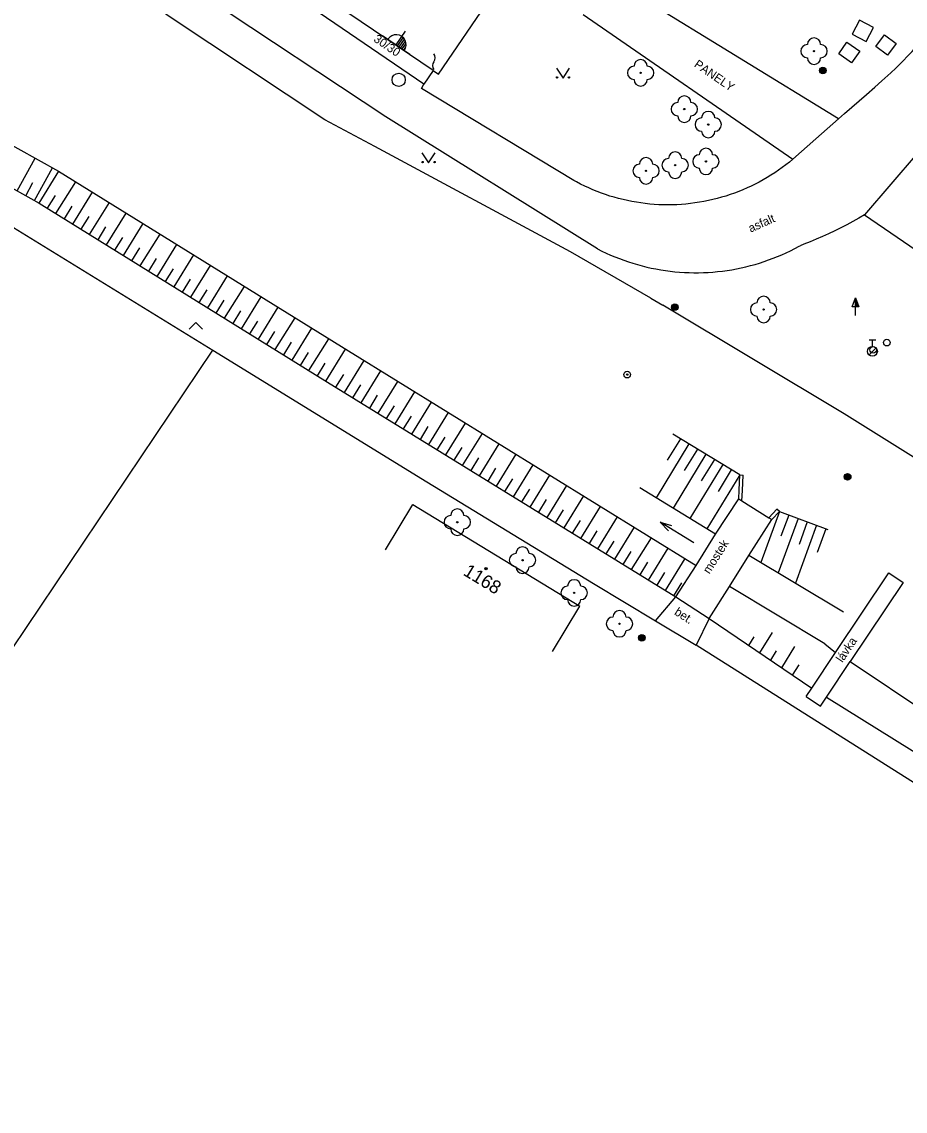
# Model space of a CAD drawing. Extents: x -539515 to -538098, y -1182060 to -1180157.
# Drawn here: x -538577.6 to -538510.9, y -1181778.3 to -1181696 of the extents above; entities that cross this region are included whole.
import ezdxf

# ---------------------------------------------------------------- set-up
doc = ezdxf.new("R2010")
doc.units = 0
for name, color, linetype in [('Vrstva 1', 7, 'Continuous'), ('Vrstva 11', 7, 'Continuous'), ('Vrstva 13', 7, 'Continuous'), ('Vrstva 22', 7, 'Continuous'), ('Vrstva 24', 7, 'Continuous'), ('Vrstva 25', 7, 'Continuous'), ('Vrstva 27', 7, 'Continuous'), ('Vrstva 28', 7, 'Continuous'), ('Vrstva 29', 7, 'Continuous'), ('Vrstva 36', 7, 'Continuous'), ('Vrstva 37', 7, 'Continuous'), ('Vrstva 39', 7, 'Continuous'), ('Vrstva 40', 7, 'Continuous'), ('Vrstva 45', 7, 'Continuous'), ('Vrstva 47', 7, 'Continuous'), ('Vrstva 68', 7, 'Continuous'), ('Vrstva 88', 7, 'Continuous')]:
    doc.layers.add(name, color=color, linetype=linetype)

msp = doc.modelspace()

# ---------------------------------------------------------------- linework, layer by layer
at = {"layer": 'Vrstva 1'}
for p, q in [((-538546.15, -1181699.97), (-538533.849, -1181681.889)), ((-538546.563, -1181699.69), (-538559.58, -1181690.88)), ((-538546.563, -1181699.69), (-538546.15, -1181699.97)), ((-538550.17, -1181735.905), (-538548.09, -1181732.488)), ((-538548.09, -1181732.488), (-538535.481, -1181740.164)), ((-538537.561, -1181743.581), (-538535.481, -1181740.164))]:
    msp.add_line(p, q, dxfattribs=at)
at = {"layer": 'Vrstva 11'}
msp.add_line((-538530.11, -1181716.9), (-538529.22, -1181717.43), dxfattribs=at)
at = {"layer": 'Vrstva 13'}
for p, q in [((-538515.94, -1181703.34), (-538533.69, -1181692.45)), ((-538535.23, -1181695.47), (-538519.39, -1181706.39)), ((-538546.563, -1181699.69), (-538547.26, -1181700.72)), ((-538513.97, -1181710.6), (-538501.37, -1181719.24)), ((-538516.159, -1181743.662), (-538512.14, -1181737.657)), ((-538512.14, -1181737.657), (-538511.06, -1181738.38)), ((-538511.06, -1181738.38), (-538515.051, -1181744.345)), ((-538529.76, -1181741.27), (-538528.23, -1181739.46)), ((-538528.23, -1181739.46), (-538525.71, -1181741.09)), ((-538525.71, -1181741.09), (-538526.69, -1181743.11))]:
    msp.add_line(p, q, dxfattribs=at)
for points in [[(-538513.85, -1181697.51), (-538513.288, -1181696.446), (-538514.349, -1181695.885), (-538514.912, -1181696.949), (-538513.85, -1181697.51)], [(-538512.47, -1181697), (-538511.59, -1181697.648), (-538512.24, -1181698.53), (-538513.12, -1181697.882), (-538512.47, -1181697)], [(-538515.31, -1181697.55), (-538514.343, -1181698.222), (-538514.96, -1181699.11), (-538515.927, -1181698.438), (-538515.31, -1181697.55)], [(-538518.39, -1181746.997), (-538517.965, -1181746.362), (-538516.159, -1181743.662)], [(-538518.39, -1181746.997), (-538517.31, -1181747.72), (-538516.86, -1181747.048), (-538515.051, -1181744.345)]]:
    msp.add_lwpolyline(points, dxfattribs=at)
at = {"layer": 'Vrstva 22'}
for centre in [(-538517.79, -1181698.23), (-538530.89, -1181699.87), (-538527.59, -1181702.61), (-538525.78, -1181703.78), (-538525.957, -1181706.56), (-538530.48, -1181707.27), (-538528.28, -1181706.84), (-538521.6, -1181717.75), (-538544.741, -1181733.821), (-538539.811, -1181736.691), (-538535.911, -1181739.161), (-538532.485, -1181741.491)]:
    msp.add_circle(centre, 0.05, dxfattribs=at)
for centre, start, end in [((-538517.79, -1181697.73), 0, 180), ((-538518.29, -1181698.23), 90, 270), ((-538517.29, -1181698.23), 270, 90), ((-538530.89, -1181699.37), 0, 180), ((-538517.79, -1181698.73), 180, 0), ((-538531.39, -1181699.87), 90, 270), ((-538530.39, -1181699.87), 270, 90), ((-538530.89, -1181700.37), 180, 0), ((-538527.59, -1181702.11), 0, 180), ((-538528.09, -1181702.61), 90, 270), ((-538527.09, -1181702.61), 270, 90), ((-538527.59, -1181703.11), 180, 0), ((-538525.78, -1181703.28), 0, 180), ((-538526.28, -1181703.78), 90, 270), ((-538525.28, -1181703.78), 270, 90), ((-538525.78, -1181704.28), 180, 0), ((-538525.957, -1181706.06), 0, 180), ((-538530.48, -1181706.77), 0, 180), ((-538528.78, -1181706.84), 90, 270), ((-538528.28, -1181706.34), 0, 180), ((-538527.78, -1181706.84), 270, 90), ((-538526.457, -1181706.56), 90, 270), ((-538525.457, -1181706.56), 270, 90), ((-538530.98, -1181707.27), 90, 270), ((-538529.98, -1181707.27), 270, 90), ((-538528.28, -1181707.34), 180, 0), ((-538525.957, -1181707.06), 180, 0), ((-538530.48, -1181707.77), 180, 0), ((-538522.1, -1181717.75), 90, 270), ((-538521.6, -1181717.25), 0, 180), ((-538521.1, -1181717.75), 270, 90), ((-538521.6, -1181718.25), 180, 0), ((-538544.741, -1181733.321), 0, 180), ((-538545.241, -1181733.821), 90, 270), ((-538544.241, -1181733.821), 270, 90), ((-538544.741, -1181734.321), 180, 0), ((-538540.311, -1181736.691), 90, 270), ((-538539.811, -1181736.191), 0, 180), ((-538539.311, -1181736.691), 270, 90), ((-538539.811, -1181737.191), 180, 0), ((-538536.411, -1181739.161), 90, 270), ((-538535.911, -1181738.661), 0, 180), ((-538535.411, -1181739.161), 270, 90), ((-538535.911, -1181739.661), 180, 0), ((-538532.985, -1181741.491), 90, 270), ((-538532.485, -1181740.991), 0, 180), ((-538531.985, -1181741.491), 270, 90), ((-538532.485, -1181741.991), 180, 0)]:
    msp.add_arc(centre, 0.5, start, end, dxfattribs=at)
at = {"layer": 'Vrstva 24'}
for centre, start, end in [((-538546.116, -1181699.324), 143.1301, 216.8699), ((-538546.916, -1181698.724), 323.1301, 36.8699)]:
    msp.add_arc(centre, 0.5, start, end, dxfattribs=at)
at = {"layer": 'Vrstva 25'}
for p, q in [((-538514.912, -1181717.548), (-538514.66, -1181716.874)), ((-538514.66, -1181717.548), (-538514.912, -1181717.548)), ((-538514.66, -1181718.2), (-538514.66, -1181717.55))]:
    msp.add_line(p, q, dxfattribs=at)
for points in [[(-538514.41, -1181717.55), (-538514.66, -1181717.55), (-538514.66, -1181716.874), (-538514.66, -1181716.874)], [(-538514.467, -1181717.51), (-538514.62, -1181717.51), (-538514.62, -1181717.097)], [(-538514.525, -1181717.47), (-538514.58, -1181717.47), (-538514.58, -1181717.321)]]:
    msp.add_lwpolyline(points, close=True, dxfattribs=at)
for centre, radius in [((-538517.13, -1181699.7), 0.25), ((-538517.13, -1181699.7), 0.2), ((-538517.13, -1181699.7), 0.15), ((-538517.13, -1181699.7), 0.1), ((-538517.13, -1181699.7), 0.05), ((-538528.3, -1181717.57), 0.25), ((-538528.3, -1181717.57), 0.2), ((-538528.3, -1181717.57), 0.15), ((-538528.3, -1181717.57), 0.1), ((-538528.3, -1181717.57), 0.05), ((-538531.9, -1181722.67), 0.25), ((-538531.9, -1181722.67), 0.05), ((-538515.253, -1181730.394), 0.25), ((-538515.253, -1181730.394), 0.2), ((-538515.253, -1181730.394), 0.15), ((-538515.253, -1181730.394), 0.1), ((-538515.253, -1181730.394), 0.05), ((-538530.807, -1181742.547), 0.25), ((-538530.807, -1181742.547), 0.2), ((-538530.807, -1181742.547), 0.15), ((-538530.807, -1181742.547), 0.1), ((-538530.807, -1181742.547), 0.05)]:
    msp.add_circle(centre, radius, dxfattribs=at)
at = {"layer": 'Vrstva 27'}
for p, q in [((-538578.001, -1181708.788), (-538576.627, -1181706.311)), ((-538576.69, -1181709.516), (-538575.315, -1181707.039)), ((-538576.34, -1181709.71), (-538574.845, -1181707.301)), ((-538577.346, -1181709.152), (-538576.796, -1181708.161)), ((-538575.065, -1181710.501), (-538573.57, -1181708.092)), ((-538573.791, -1181711.292), (-538572.296, -1181708.882)), ((-538575.703, -1181710.105), (-538575.105, -1181709.142)), ((-538572.516, -1181712.083), (-538571.021, -1181709.673)), ((-538574.428, -1181710.896), (-538573.83, -1181709.933)), ((-538571.242, -1181712.873), (-538569.747, -1181710.464)), ((-538573.154, -1181711.687), (-538572.556, -1181710.723)), ((-538569.967, -1181713.664), (-538568.472, -1181711.255)), ((-538571.879, -1181712.478), (-538571.281, -1181711.514)), ((-538570.604, -1181713.269), (-538570.006, -1181712.305)), ((-538568.692, -1181714.455), (-538567.197, -1181712.046)), ((-538569.33, -1181714.06), (-538568.732, -1181713.096)), ((-538567.418, -1181715.246), (-538565.923, -1181712.836)), ((-538568.055, -1181714.85), (-538567.457, -1181713.887)), ((-538566.143, -1181716.037), (-538564.648, -1181713.628)), ((-538566.781, -1181715.641), (-538566.183, -1181714.678)), ((-538564.869, -1181716.828), (-538563.374, -1181714.418)), ((-538565.506, -1181716.432), (-538564.908, -1181715.468)), ((-538563.594, -1181717.618), (-538562.099, -1181715.209)), ((-538564.231, -1181717.223), (-538563.633, -1181716.259)), ((-538562.32, -1181718.409), (-538560.825, -1181716)), ((-538562.957, -1181718.014), (-538562.359, -1181717.05)), ((-538561.045, -1181719.2), (-538559.55, -1181716.791)), ((-538561.682, -1181718.805), (-538561.084, -1181717.841)), ((-538559.77, -1181719.991), (-538558.275, -1181717.582)), ((-538560.408, -1181719.596), (-538559.81, -1181718.632)), ((-538558.496, -1181720.782), (-538557.001, -1181718.372)), ((-538559.133, -1181720.386), (-538558.535, -1181719.423)), ((-538557.221, -1181721.573), (-538555.726, -1181719.163)), ((-538557.858, -1181721.177), (-538557.26, -1181720.213)), ((-538555.947, -1181722.363), (-538554.452, -1181719.954)), ((-538556.584, -1181721.968), (-538555.986, -1181721.004)), ((-538554.672, -1181723.154), (-538553.177, -1181720.745)), ((-538555.309, -1181722.759), (-538554.711, -1181721.795)), ((-538553.273, -1181724.017), (-538551.785, -1181721.604)), ((-538553.912, -1181723.624), (-538553.316, -1181722.658)), ((-538551.996, -1181724.805), (-538550.508, -1181722.391)), ((-538552.635, -1181724.411), (-538552.04, -1181723.446)), ((-538550.72, -1181725.592), (-538549.232, -1181723.178)), ((-538551.358, -1181725.198), (-538550.763, -1181724.233)), ((-538549.443, -1181726.379), (-538547.955, -1181723.966)), ((-538550.081, -1181725.986), (-538549.486, -1181725.02)), ((-538548.166, -1181727.167), (-538546.678, -1181724.753)), ((-538548.805, -1181726.773), (-538548.209, -1181725.808)), ((-538546.889, -1181727.954), (-538545.401, -1181725.541)), ((-538547.528, -1181727.56), (-538546.933, -1181726.595)), ((-538545.613, -1181728.741), (-538544.125, -1181726.328)), ((-538544.336, -1181729.528), (-538542.848, -1181727.115)), ((-538546.251, -1181728.348), (-538545.656, -1181727.382)), ((-538543.059, -1181730.316), (-538541.571, -1181727.902)), ((-538527.241, -1181727.905), (-538529.725, -1181731.974)), ((-538527.881, -1181727.514), (-538528.875, -1181729.141)), ((-538544.974, -1181729.135), (-538544.379, -1181728.17)), ((-538541.782, -1181731.103), (-538540.294, -1181728.69)), ((-538525.96, -1181728.686), (-538528.445, -1181732.756)), ((-538526.6, -1181728.296), (-538527.594, -1181729.923)), ((-538543.697, -1181729.922), (-538543.102, -1181728.957)), ((-538540.506, -1181731.89), (-538539.017, -1181729.477)), ((-538524.68, -1181729.468), (-538527.165, -1181733.537)), ((-538525.32, -1181729.077), (-538526.314, -1181730.705)), ((-538542.421, -1181730.709), (-538541.826, -1181729.744)), ((-538539.229, -1181732.678), (-538537.741, -1181730.264)), ((-538523.4, -1181730.25), (-538525.885, -1181734.319)), ((-538524.04, -1181729.859), (-538525.034, -1181731.487)), ((-538541.144, -1181731.497), (-538540.549, -1181730.531)), ((-538537.952, -1181733.465), (-538536.464, -1181731.052)), ((-538539.867, -1181732.284), (-538539.272, -1181731.319)), ((-538536.675, -1181734.252), (-538535.187, -1181731.839)), ((-538538.59, -1181733.071), (-538537.995, -1181732.106)), ((-538537.314, -1181733.859), (-538536.719, -1181732.893)), ((-538535.398, -1181735.04), (-538533.91, -1181732.626)), ((-538536.037, -1181734.646), (-538535.442, -1181733.681)), ((-538534.122, -1181735.827), (-538532.634, -1181733.414)), ((-538520.41, -1181733.02), (-538521.818, -1181736.866)), ((-538519.001, -1181733.536), (-538520.508, -1181737.651)), ((-538519.706, -1181733.278), (-538520.289, -1181734.87)), ((-538534.76, -1181735.433), (-538534.165, -1181734.468)), ((-538532.845, -1181736.614), (-538531.357, -1181734.201)), ((-538517.593, -1181734.051), (-538519.198, -1181738.436)), ((-538518.297, -1181733.794), (-538518.919, -1181735.494)), ((-538516.889, -1181734.309), (-538517.55, -1181736.117)), ((-538533.483, -1181736.221), (-538532.888, -1181735.255)), ((-538531.568, -1181737.402), (-538530.08, -1181734.989)), ((-538532.207, -1181737.008), (-538531.611, -1181736.043)), ((-538530.291, -1181738.189), (-538528.803, -1181735.776)), ((-538530.93, -1181737.795), (-538530.335, -1181736.83)), ((-538529.015, -1181738.976), (-538527.527, -1181736.563)), ((-538529.653, -1181738.583), (-538529.058, -1181737.617)), ((-538528.376, -1181739.37), (-538527.781, -1181738.405)), ((-538522.715, -1181743.129), (-538522.316, -1181742.486)), ((-538521.888, -1181743.692), (-538520.939, -1181742.163)), ((-538521.06, -1181744.255), (-538520.617, -1181743.54)), ((-538520.233, -1181744.818), (-538519.24, -1181743.218)), ((-538519.406, -1181745.381), (-538518.917, -1181744.595))]:
    msp.add_line(p, q, dxfattribs=at)
msp.add_circle((-538549.17, -1181700.4), 0.5, dxfattribs=at)
at = {"layer": 'Vrstva 28'}
for p, q in [((-538513.63, -1181720.035), (-538513.13, -1181720.035)), ((-538513.38, -1181720.535), (-538513.38, -1181720.035)), ((-538513.638, -1181721.182), (-538513.108, -1181720.652))]:
    msp.add_line(p, q, dxfattribs=at)
for centre, radius in [((-538513.38, -1181720.91), 0.375), ((-538513.32, -1181720.79), 0.25), ((-538512.29, -1181720.252), 0.25)]:
    msp.add_circle(centre, radius, dxfattribs=at)
at = {"layer": 'Vrstva 29'}
for p, q in [((-538609.426, -1181688.107), (-538574.866, -1181707.288)), ((-538610.79, -1181690.59), (-538576.34, -1181709.71)), ((-538574.866, -1181707.288), (-538552.972, -1181720.872)), ((-538576.34, -1181709.71), (-538554.55, -1181723.23)), ((-538552.972, -1181720.872), (-538526.69, -1181737.08)), ((-538554.55, -1181723.23), (-538528.23, -1181739.46)), ((-538523.4, -1181730.25), (-538528.46, -1181727.16)), ((-538525.23, -1181734.72), (-538530.945, -1181731.229)), ((-538520.41, -1181733.02), (-538516.75, -1181734.36)), ((-538515.573, -1181740.609), (-538522.705, -1181736.334)), ((-538516.967, -1181743.005), (-538524.186, -1181738.679)), ((-538525.71, -1181741.09), (-538517.965, -1181746.362)), ((-538516.967, -1181743.005), (-538516.159, -1181743.662)), ((-538515.051, -1181744.345), (-538491.43, -1181760.23)), ((-538516.86, -1181747.048), (-538505, -1181754.41))]:
    msp.add_line(p, q, dxfattribs=at)
at = {"layer": 'Vrstva 36'}
for points in [[(-538537.252, -1181699.511), (-538536.752, -1181700.261), (-538536.252, -1181699.511)], [(-538547.408, -1181705.905), (-538546.908, -1181706.655), (-538546.408, -1181705.905)], [(-538565.001, -1181719.228), (-538564.501, -1181718.728), (-538564.001, -1181719.228)]]:
    msp.add_lwpolyline(points, dxfattribs=at)
for centre in [(-538537.202, -1181700.211), (-538536.303, -1181700.211), (-538547.358, -1181706.605), (-538546.459, -1181706.605)]:
    msp.add_circle(centre, 0.05, dxfattribs=at)
at = {"layer": 'Vrstva 37'}
for p, q in [((-538550.391, -1181697.038), (-538548.331, -1181698.456)), ((-538549.361, -1181697.747), (-538548.648, -1181696.711)), ((-538549.246, -1181697.826), (-538548.823, -1181697.213)), ((-538549.13, -1181697.906), (-538548.731, -1181697.326)), ((-538549.015, -1181697.985), (-538548.658, -1181697.466)), ((-538548.9, -1181698.064), (-538548.612, -1181697.647)), ((-538548.784, -1181698.144), (-538548.627, -1181697.915))]:
    msp.add_line(p, q, dxfattribs=at)
msp.add_arc((-538549.356, -1181697.74), 0.75, 324.84729, 146.09334, dxfattribs=at)
at = {"layer": 'Vrstva 39'}
for radius in [0.09, 0.0398]:
    msp.add_circle((-538542.563, -1181737.32), radius, dxfattribs=at)
at = {"layer": 'Vrstva 45'}
msp.add_line((-538526.864, -1181735.377), (-538529.424, -1181733.813), dxfattribs=at)
msp.add_lwpolyline([(-538528.796, -1181734.466), (-538529.424, -1181733.813), (-538528.557, -1181734.073)], dxfattribs=at)
at = {"layer": 'Vrstva 68'}
for p, q in [((-538550.97, -1181705.43), (-538554.74, -1181703.41)), ((-538579.26, -1181710.96), (-538563.2, -1181720.81)), ((-538601.945, -1181778.321), (-538563.2, -1181720.81)), ((-538563.2, -1181720.81), (-538547.05, -1181730.78)), ((-538547.05, -1181730.78), (-538534.45, -1181738.45)), ((-538534.45, -1181738.45), (-538529.76, -1181741.27)), ((-538529.76, -1181741.27), (-538526.69, -1181743.11)), ((-538486.86, -1181768.3), (-538526.69, -1181743.11))]:
    msp.add_line(p, q, dxfattribs=at)
for points in [[(-538554.74, -1181703.41), (-538566.35, -1181695.71), (-538577.11, -1181688.27)], [(-538530.11, -1181716.9), (-538536.2, -1181713.39), (-538550.97, -1181705.43)], [(-538509.48, -1181729.42), (-538515.51, -1181725.62), (-538529.22, -1181717.43)]]:
    msp.add_lwpolyline(points, dxfattribs=at)
at = {"layer": 'Vrstva 88'}
for p, q in [((-538550.13, -1181703.2), (-538568.39, -1181691.09)), ((-538547.26, -1181700.72), (-538560.16, -1181691.89)), ((-538547.45, -1181701.06), (-538547.26, -1181700.72)), ((-538535.94, -1181708), (-538547.45, -1181701.06)), ((-538534.14, -1181713.17), (-538550.13, -1181703.2)), ((-538509.99, -1181705.96), (-538513.97, -1181710.6)), ((-538523.45, -1181731.4), (-538523.4, -1181730.25)), ((-538523.4, -1181730.25), (-538523.15, -1181730.26)), ((-538523.2, -1181731.413), (-538523.15, -1181730.26)), ((-538525.23, -1181734.72), (-538523.484, -1181732.045)), ((-538523.484, -1181732.045), (-538523.45, -1181731.4)), ((-538523.241, -1181732.198), (-538523.2, -1181731.413)), ((-538521.206, -1181733.484), (-538520.589, -1181732.846)), ((-538520.41, -1181733.02), (-538520.589, -1181732.846)), ((-538520.99, -1181733.62), (-538520.41, -1181733.02)), ((-538526.69, -1181737.08), (-538525.23, -1181734.72)), ((-538528.23, -1181739.46), (-538526.69, -1181737.08))]:
    msp.add_line(p, q, dxfattribs=at)
for points in [[(-538511.996, -1181699.865), (-538511.62, -1181699.508), (-538511.295, -1181699.19), (-538511.015, -1181698.909), (-538510.773, -1181698.66), (-538510.563, -1181698.44), (-538510.382, -1181698.245), (-538510.226, -1181698.073), (-538509.956, -1181697.768), (-538509.757, -1181697.535), (-538509.61, -1181697.359), (-538509.393, -1181697.092), (-538509.18, -1181696.82), (-538508.932, -1181696.493), (-538508.703, -1181696.184), (-538508.491, -1181695.892), (-538508.295, -1181695.618), (-538507.933, -1181695.1), (-538507.621, -1181694.643), (-538507.351, -1181694.242), (-538506.885, -1181693.536)], [(-538519.39, -1181706.39), (-538517.665, -1181704.865), (-538515.94, -1181703.34), (-538515.499, -1181702.952), (-538513.83, -1181701.508), (-538513.207, -1181700.963), (-538512.666, -1181700.481), (-538512.432, -1181700.268), (-538511.996, -1181699.865)], [(-538519.39, -1181706.39), (-538519.654, -1181706.608), (-538519.923, -1181706.819), (-538520.196, -1181707.024), (-538520.475, -1181707.223), (-538520.758, -1181707.415), (-538521.045, -1181707.601), (-538521.337, -1181707.779), (-538521.633, -1181707.951), (-538521.932, -1181708.116), (-538522.236, -1181708.274), (-538522.543, -1181708.424), (-538522.854, -1181708.568), (-538523.167, -1181708.704), (-538523.484, -1181708.833), (-538523.804, -1181708.954), (-538524.127, -1181709.068), (-538524.452, -1181709.174), (-538524.779, -1181709.272), (-538525.109, -1181709.363), (-538525.441, -1181709.446), (-538525.775, -1181709.522), (-538526.11, -1181709.589), (-538526.447, -1181709.649), (-538526.785, -1181709.701), (-538527.124, -1181709.745), (-538527.464, -1181709.781), (-538527.805, -1181709.809), (-538528.147, -1181709.829), (-538528.488, -1181709.841)], [(-538528.488, -1181709.841), (-538528.83, -1181709.845), (-538529.172, -1181709.841), (-538529.514, -1181709.829), (-538529.856, -1181709.809), (-538530.197, -1181709.781), (-538530.537, -1181709.745), (-538530.876, -1181709.701), (-538531.214, -1181709.649), (-538531.551, -1181709.589), (-538531.886, -1181709.522), (-538532.22, -1181709.446), (-538532.552, -1181709.363), (-538532.881, -1181709.272), (-538533.209, -1181709.174), (-538533.534, -1181709.067), (-538533.857, -1181708.954), (-538534.177, -1181708.832), (-538534.493, -1181708.704), (-538534.807, -1181708.567), (-538535.118, -1181708.424), (-538535.425, -1181708.273), (-538535.728, -1181708.115), (-538535.94, -1181708)], [(-538513.97, -1181710.6), (-538514.414, -1181710.854), (-538514.861, -1181711.102), (-538515.313, -1181711.342), (-538515.768, -1181711.575), (-538516.226, -1181711.801), (-538516.688, -1181712.02), (-538517.154, -1181712.231), (-538517.623, -1181712.436), (-538518.095, -1181712.633), (-538518.569, -1181712.822), (-538518.85, -1181712.93)], [(-538524.713, -1181714.845), (-538524.356, -1181714.796), (-538524.001, -1181714.74), (-538523.647, -1181714.676), (-538523.294, -1181714.603), (-538522.943, -1181714.523), (-538522.594, -1181714.436), (-538522.247, -1181714.34), (-538521.902, -1181714.237), (-538521.559, -1181714.126), (-538521.219, -1181714.008), (-538520.882, -1181713.882), (-538520.548, -1181713.748), (-538520.217, -1181713.607), (-538519.888, -1181713.459), (-538519.564, -1181713.304), (-538519.243, -1181713.141), (-538518.925, -1181712.971), (-538518.85, -1181712.93)], [(-538534.14, -1181713.17), (-538533.818, -1181713.331), (-538533.493, -1181713.485), (-538533.164, -1181713.632), (-538532.832, -1181713.772), (-538532.498, -1181713.904), (-538532.16, -1181714.029), (-538531.819, -1181714.146), (-538531.477, -1181714.255), (-538531.131, -1181714.357), (-538530.784, -1181714.451), (-538530.434, -1181714.538), (-538530.083, -1181714.617), (-538529.73, -1181714.687), (-538529.376, -1181714.75), (-538529.02, -1181714.805), (-538528.663, -1181714.853), (-538528.305, -1181714.892), (-538527.947, -1181714.923), (-538527.587, -1181714.946), (-538527.228, -1181714.962), (-538526.868, -1181714.969), (-538526.508, -1181714.968), (-538526.148, -1181714.96), (-538525.788, -1181714.943), (-538525.429, -1181714.918), (-538525.071, -1181714.886), (-538524.713, -1181714.845)], [(-538523.484, -1181732.045), (-538523.241, -1181732.198), (-538521.206, -1181733.484), (-538520.99, -1181733.62)], [(-538525.71, -1181741.09), (-538524.186, -1181738.679), (-538522.705, -1181736.334), (-538520.99, -1181733.62)]]:
    msp.add_lwpolyline(points, dxfattribs=at)

# ---------------------------------------------------------------- texts
at = {"layer": 'Vrstva 40'}
for s, rotation, p in [('30/30', 325.60851, (-538551.119, -1181697.449)), ('PANELY', 325.41785, (-538526.905, -1181699.364)), ('asfalt', 24.01427, (-538522.579, -1181711.948)), ('mostek', 57.83712, (-538525.69, -1181737.775)), ('bet.', 327.10419, (-538528.398, -1181740.756)), ('lávka', 56.21095, (-538515.644, -1181744.47))]:
    msp.add_text(s, height=0.65, rotation=rotation, dxfattribs=at).set_placement(p)
at = {"layer": 'Vrstva 47'}
msp.add_text('1168', height=1, rotation=328.66813, dxfattribs=at).set_placement((-538544.364, -1181737.767))

doc.saveas('drawing.dxf')
